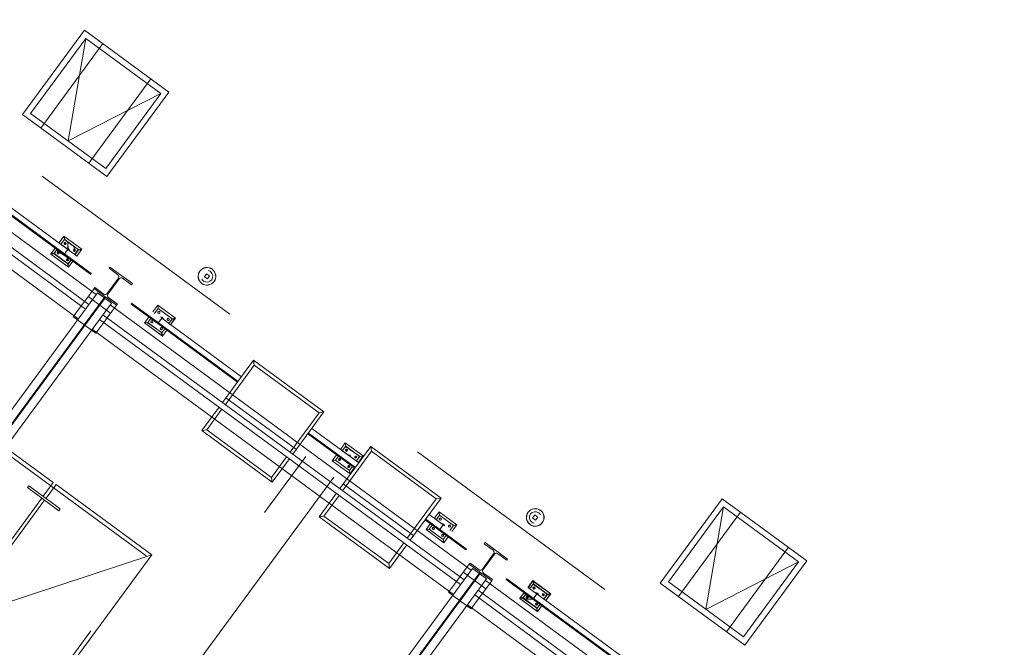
# Model space of a CAD drawing. Header units: metres. Extents: x 135583 to 135939, y 457896 to 458258.
# Tile 407 of 599: x 135814.83 to 135823.29, y 457970.53 to 457975.92. Entities that reach past the tile are written whole.
import ezdxf

# ---------------------------------------------------------------- set-up
doc = ezdxf.new("R2010")
doc.units = ezdxf.units.M
doc.linetypes.add('Hidden', pattern=[4, 2, -2])
doc.layers.add('NIEUWE INSTALLATIE', color=250, linetype='Continuous', lineweight=0)

msp = doc.modelspace()

# ---------------------------------------------------------------- linework, layer by layer
at = {"layer": 'NIEUWE INSTALLATIE', "linetype": 'Hidden'}
for p, q in [((135829.5344, 457963.9187), (135806.0025, 457981.2072)), ((135829.5344, 457963.9187), (135806.0025, 457981.2072)), ((135815.4026, 457975.7609), (135814.9289, 457975.1162)), ((135816.0473, 457975.2872), (135815.4026, 457975.7609)), ((135815.0156, 457974.9905), (135815.5484, 457975.7157)), ((135815.0156, 457974.9905), (135815.5484, 457975.7157)), ((135815.9606, 457975.4129), (135815.4278, 457974.6877)), ((135815.9606, 457975.4129), (135815.4278, 457974.6877)), ((135815.5736, 457974.6425), (135816.0473, 457975.2872)), ((135814.9289, 457975.1162), (135815.5736, 457974.6425)), ((135815.5596, 457973.531), (135811.1118, 457967.4769)), ((135815.5653, 457973.5268), (135811.1175, 457967.4727)), ((135815.3933, 457973.5013), (135815.3638, 457973.4611)), ((135815.3933, 457973.5013), (135815.3638, 457973.4611)), ((135815.5594, 457973.531), (135815.3893, 457973.2995)), ((135815.5594, 457973.531), (135815.3893, 457973.2995)), ((135815.5654, 457973.5266), (135815.3954, 457973.2951)), ((135815.5654, 457973.5266), (135815.3954, 457973.2951)), ((135815.6163, 457973.3996), (135815.423, 457973.5416)), ((135815.6163, 457973.3996), (135815.423, 457973.5416)), ((135815.5669, 457973.5413), (135815.5594, 457973.5311)), ((135815.5669, 457973.5413), (135815.5594, 457973.5311)), ((135815.573, 457973.5369), (135815.5655, 457973.5266)), ((135815.573, 457973.5369), (135815.5655, 457973.5266)), ((135815.4527, 457973.2529), (135815.3319, 457973.3417)), ((135815.4527, 457973.2529), (135815.3319, 457973.3417)), ((135815.5572, 457973.319), (135815.5867, 457973.3592)), ((135815.5572, 457973.319), (135815.5867, 457973.3592)), ((135817.2117, 457972.2275), (135816.6073, 457972.6715)), ((135817.2117, 457972.2275), (135816.6073, 457972.6715)), ((135815.9207, 457971.3147), (135814.692, 457972.2174)), ((135814.5688, 457968.4612), (135817.2923, 457972.1682)), ((135814.5688, 457968.4612), (135817.2923, 457972.1682)), ((135817.5341, 457971.9906), (135814.8106, 457968.2835)), ((135817.5341, 457971.9906), (135814.8106, 457968.2835)), ((135818.219, 457971.4874), (135817.6147, 457971.9314)), ((135818.219, 457971.4874), (135817.6147, 457971.9314)), ((135820.8826, 457971.7348), (135820.409, 457971.0901)), ((135821.5273, 457971.2611), (135820.8826, 457971.7348)), ((135820.4956, 457970.9644), (135821.0284, 457971.6896)), ((135820.4956, 457970.9644), (135821.0284, 457971.6896)), ((135821.4406, 457971.3868), (135820.9078, 457970.6616)), ((135821.4406, 457971.3868), (135820.9078, 457970.6616)), ((135814.2629, 457969.0582), (135815.9207, 457971.3147)), ((135821.0537, 457970.6164), (135821.5273, 457971.2611)), ((135818.7831, 457971.1627), (135814.3353, 457965.1086)), ((135818.7889, 457971.1585), (135814.3411, 457965.1044)), ((135818.6168, 457971.133), (135818.5873, 457971.0928)), ((135818.6168, 457971.133), (135818.5873, 457971.0928)), ((135818.7829, 457971.1628), (135818.6129, 457970.9313)), ((135818.7829, 457971.1628), (135818.6129, 457970.9313)), ((135818.789, 457971.1583), (135818.6189, 457970.9268)), ((135818.789, 457971.1583), (135818.6189, 457970.9268)), ((135818.8399, 457971.0313), (135818.6465, 457971.1733)), ((135818.8399, 457971.0313), (135818.6465, 457971.1733)), ((135818.7905, 457971.173), (135818.783, 457971.1628)), ((135818.7905, 457971.173), (135818.783, 457971.1628)), ((135818.7965, 457971.1686), (135818.789, 457971.1584)), ((135818.7965, 457971.1686), (135818.789, 457971.1584)), ((135820.409, 457971.0901), (135821.0537, 457970.6164)), ((135818.6763, 457970.8847), (135818.5555, 457970.9734)), ((135818.6763, 457970.8847), (135818.5555, 457970.9734)), ((135818.7807, 457970.9507), (135818.8103, 457970.9909)), ((135818.7807, 457970.9507), (135818.8103, 457970.9909))]:
    msp.add_line(p, q, dxfattribs=at)
at = {"layer": 'NIEUWE INSTALLATIE'}
for p, q in [((135815.4918, 457973.5593), (135812.3891, 457975.8388)), ((135815.3919, 457975.8308), (135814.859, 457975.1055)), ((135815.2513, 457974.8793), (135815.4026, 457975.7609)), ((135816.1172, 457975.2979), (135815.3919, 457975.8308)), ((135812.2973, 457975.7139), (135815.4, 457973.4344)), ((135812.3269, 457975.7542), (135815.4296, 457973.4747)), ((135812.7979, 457975.6774), (135815.2156, 457973.9012)), ((135815.2203, 457973.9077), (135812.8026, 457975.6839)), ((135812.8032, 457975.6845), (135815.2208, 457973.9083)), ((135815.2494, 457973.9473), (135812.8317, 457975.7235)), ((135815.3378, 457973.3498), (135812.2352, 457975.6293)), ((135816.0473, 457975.2872), (135815.2513, 457974.8793)), ((135815.5843, 457974.5726), (135816.1172, 457975.2979)), ((135814.8589, 457975.1054), (135814.859, 457975.1055)), ((135815.5842, 457974.5725), (135814.8589, 457975.1054)), ((135814.859, 457975.1055), (135815.5843, 457974.5726)), ((135815.5842, 457974.5725), (135815.5843, 457974.5726)), ((135815.1724, 457974.0028), (135815.2148, 457974.0606)), ((135815.2148, 457974.0606), (135815.1728, 457974.0035)), ((135815.1728, 457974.0035), (135815.189, 457973.9917)), ((135815.2191, 457974.0327), (135815.1885, 457973.991)), ((135815.189, 457973.9917), (135815.2191, 457974.0327)), ((135815.2191, 457974.0327), (135815.189, 457973.9917)), ((135815.189, 457973.9917), (135815.2494, 457973.9503)), ((135815.2191, 457974.0327), (135815.2148, 457974.0606)), ((135815.3679, 457973.9481), (135815.2148, 457974.0606)), ((135815.2148, 457974.0606), (135815.225, 457974.0283)), ((135815.2191, 457974.0327), (135815.2148, 457974.0606)), ((135815.2148, 457974.0606), (135815.3679, 457973.9481)), ((135815.2494, 457974.0104), (135815.2191, 457974.0327)), ((135815.34, 457973.9439), (135815.2191, 457974.0327)), ((135815.2212, 457973.9893), (135815.228, 457974.0047)), ((135815.2212, 457973.9893), (135815.228, 457974.0047)), ((135815.2213, 457973.9906), (135815.2212, 457973.9893)), ((135815.2213, 457973.9895), (135815.2212, 457973.9893)), ((135815.2227, 457974.0035), (135815.2213, 457973.9906)), ((135815.228, 457973.9986), (135815.2213, 457973.9895)), ((135815.228, 457974.0047), (135815.2227, 457974.0035)), ((135815.225, 457974.0283), (135815.339, 457973.9446)), ((135815.228, 457974.0047), (135815.228, 457973.9986)), ((135815.2494, 457973.9503), (135815.2494, 457974.0104)), ((135815.3362, 457973.9466), (135815.2494, 457974.0104)), ((135815.2494, 457974.0104), (135815.2525, 457973.9446)), ((135815.1023, 457973.9075), (135815.139, 457973.9575)), ((135815.1023, 457973.9075), (135815.1349, 457973.9181)), ((135815.1023, 457973.9075), (135815.1303, 457973.9118)), ((135815.1248, 457973.9109), (135815.1023, 457973.9075)), ((135815.1029, 457973.9083), (135815.1023, 457973.9075)), ((135815.1023, 457973.9075), (135815.2281, 457973.8151)), ((135815.2554, 457973.795), (135815.1023, 457973.9075)), ((135815.139, 457973.9575), (135815.1029, 457973.9083)), ((135815.2462, 457973.8266), (135815.1248, 457973.9109)), ((135815.1551, 457973.9456), (135815.1303, 457973.9118)), ((135815.1303, 457973.9118), (135815.2512, 457973.823)), ((135815.1349, 457973.9181), (135815.1538, 457973.9466)), ((135815.1522, 457973.9416), (135815.135, 457973.9083)), ((135815.135, 457973.9083), (135815.2481, 457973.8252)), ((135815.1538, 457973.9466), (135815.139, 457973.9575)), ((135815.1604, 457973.9527), (135815.149, 457973.9601)), ((135815.149, 457973.9601), (135815.1599, 457973.9521)), ((135815.2738, 457973.8585), (135815.1522, 457973.9416)), ((135815.1688, 457973.9089), (135815.1568, 457973.9204)), ((135815.1568, 457973.9204), (135815.1724, 457973.9181)), ((135815.1735, 457973.9207), (135815.1593, 457973.9181)), ((135815.1593, 457973.9181), (135815.1687, 457973.909)), ((135815.1599, 457973.9521), (135815.1604, 457973.9527)), ((135815.1687, 457973.909), (135815.1688, 457973.9089)), ((135815.1688, 457973.9089), (135815.1735, 457973.9207)), ((135815.1689, 457973.909), (135815.1688, 457973.9089)), ((135815.1724, 457973.9181), (135815.1689, 457973.909)), ((135815.2203, 457973.9077), (135815.2156, 457973.9012)), ((135815.2203, 457973.9077), (135815.2156, 457973.9012)), ((135815.2203, 457973.9077), (135815.2156, 457973.9012)), ((135815.2156, 457973.9012), (135815.421, 457973.7503)), ((135815.4453, 457973.7325), (135815.2156, 457973.9012)), ((135815.45, 457973.7389), (135815.2203, 457973.9077)), ((135815.2203, 457973.9077), (135815.45, 457973.7389)), ((135815.2351, 457973.9278), (135815.2494, 457973.9473)), ((135815.2494, 457973.9473), (135815.2423, 457973.9376)), ((135815.2525, 457973.9446), (135815.3077, 457973.9037)), ((135815.3014, 457973.9722), (135815.307, 457973.9414)), ((135815.3014, 457973.9466), (135815.3014, 457973.9722)), ((135815.3017, 457973.9335), (135815.3014, 457973.9466)), ((135815.3109, 457973.9377), (135815.3015, 457973.9414)), ((135815.3015, 457973.9414), (135815.3017, 457973.9328)), ((135815.3017, 457973.9301), (135815.3109, 457973.9377)), ((135815.3079, 457973.9328), (135815.3017, 457973.9335)), ((135815.3017, 457973.9328), (135815.3017, 457973.9301)), ((135815.307, 457973.9414), (135815.3079, 457973.9328)), ((135815.3077, 457973.9037), (135815.3095, 457973.9024)), ((135815.3079, 457973.9003), (135815.34, 457973.9439)), ((135815.3095, 457973.9024), (135815.3362, 457973.9466)), ((135815.3353, 457973.9375), (135815.3102, 457973.9019)), ((135815.3102, 457973.9019), (135815.3256, 457973.8905)), ((135815.3679, 457973.9481), (135815.3255, 457973.8904)), ((135815.3256, 457973.8905), (135815.3679, 457973.9481)), ((135815.3679, 457973.9481), (135815.3353, 457973.9375)), ((135815.339, 457973.9446), (135815.34, 457973.9439)), ((135815.34, 457973.9439), (135815.3679, 457973.9481)), ((135815.3679, 457973.9481), (135815.34, 457973.9439)), ((135815.2281, 457973.8151), (135815.2554, 457973.795)), ((135815.2475, 457973.8573), (135815.2423, 457973.8532)), ((135815.2423, 457973.8532), (135815.2425, 457973.8528)), ((135815.2425, 457973.8528), (135815.2448, 457973.849)), ((135815.2448, 457973.849), (135815.2462, 457973.8578)), ((135815.2448, 457973.849), (135815.2475, 457973.8573)), ((135815.2452, 457973.8492), (135815.2448, 457973.849)), ((135815.2507, 457973.8525), (135815.2452, 457973.8492)), ((135815.2462, 457973.8578), (135815.2507, 457973.8525)), ((135815.2554, 457973.795), (135815.2462, 457973.8266)), ((135815.2481, 457973.8252), (135815.2512, 457973.823)), ((135815.2512, 457973.823), (135815.2738, 457973.8585)), ((135815.2512, 457973.823), (135815.276, 457973.8568)), ((135815.2554, 457973.795), (135815.2512, 457973.823)), ((135815.273, 457973.8528), (135815.2516, 457973.8202)), ((135815.2516, 457973.8202), (135815.2554, 457973.795)), ((135815.2554, 457973.795), (135815.2921, 457973.845)), ((135815.2921, 457973.845), (135815.2554, 457973.795)), ((135815.2816, 457973.8644), (135815.2669, 457973.8734)), ((135815.2669, 457973.8734), (135815.2808, 457973.8633)), ((135815.2921, 457973.845), (135815.273, 457973.8528)), ((135815.2808, 457973.8633), (135815.2816, 457973.8644)), ((135815.2969, 457973.8514), (135815.2931, 457973.856)), ((135815.2931, 457973.856), (135815.2956, 457973.8523)), ((135815.2956, 457973.8523), (135815.2969, 457973.8514)), ((135815.421, 457973.7503), (135815.4453, 457973.7325)), ((135815.4453, 457973.7325), (135815.45, 457973.7389)), ((135815.4453, 457973.7325), (135815.45, 457973.7389)), ((135815.6094, 457973.7955), (135815.6023, 457973.7858)), ((135815.6023, 457973.7858), (135815.6791, 457973.7294)), ((135815.8028, 457973.6534), (135815.6094, 457973.7955)), ((135816.4406, 457973.7383), (135816.4216, 457973.7125)), ((135816.4663, 457973.7194), (135816.4406, 457973.7383)), ((135815.6836, 457973.7001), (135815.5865, 457973.5679)), ((135815.5925, 457973.5635), (135815.6896, 457973.6956)), ((135815.719, 457973.7001), (135815.7957, 457973.6437)), ((135815.7957, 457973.6437), (135815.8028, 457973.6534)), ((135816.4216, 457973.7125), (135816.4474, 457973.6936)), ((135816.4474, 457973.6936), (135816.4663, 457973.7194)), ((135815.502, 457973.5733), (135811.0542, 457967.5192)), ((135815.4733, 457973.6101), (135815.3933, 457973.5013)), ((135815.4733, 457973.6101), (135815.3933, 457973.5013)), ((135815.4804, 457973.6198), (135815.4733, 457973.6101)), ((135815.4733, 457973.6101), (135815.6667, 457973.468)), ((135815.5571, 457973.5634), (135815.4804, 457973.6198)), ((135815.502, 457973.5733), (135815.6229, 457973.4844)), ((135811.1751, 457967.4304), (135815.6229, 457973.4844)), ((135815.6738, 457973.4777), (135815.597, 457973.5341)), ((135815.6667, 457973.468), (135815.6738, 457973.4777)), ((135815.7965, 457973.4843), (135815.7918, 457973.4779)), ((135816.0215, 457973.3092), (135815.7918, 457973.4779)), ((135815.7965, 457973.4843), (135816.0262, 457973.3156)), ((135815.3637, 457973.461), (135815.2956, 457973.3684)), ((135815.3637, 457973.461), (135815.2956, 457973.3684)), ((135815.5867, 457973.3592), (135815.6667, 457973.468)), ((135815.5867, 457973.3592), (135815.6667, 457973.468)), ((135818.7153, 457971.191), (135815.6126, 457973.4705)), ((135815.9781, 457973.4106), (135816.0207, 457973.4686)), ((135816.025, 457973.4406), (135815.9929, 457973.397)), ((135816.025, 457973.4406), (135816.0207, 457973.4686)), ((135816.0207, 457973.4686), (135816.1738, 457973.3561)), ((135816.1459, 457973.3518), (135816.025, 457973.4406)), ((135815.3319, 457973.3417), (135815.2956, 457973.3684)), ((135815.3319, 457973.3417), (135815.2956, 457973.3684)), ((135815.4891, 457973.2263), (135815.5571, 457973.3189)), ((135815.4891, 457973.2263), (135815.5571, 457973.3189)), ((135815.5209, 457973.3456), (135818.6235, 457971.0661)), ((135815.5505, 457973.3859), (135818.6531, 457971.1064)), ((135815.9082, 457973.3154), (135815.9449, 457973.3654)), ((135815.9082, 457973.3154), (135815.9362, 457973.3197)), ((135815.9313, 457973.319), (135815.9082, 457973.3154)), ((135815.9313, 457973.319), (135815.9082, 457973.3154)), ((135815.9082, 457973.3154), (135816.0553, 457973.2074)), ((135815.9082, 457973.3154), (135816.0553, 457973.2074)), ((135816.0613, 457973.2029), (135815.9082, 457973.3154)), ((135816.0511, 457973.2353), (135815.9313, 457973.319)), ((135816.0511, 457973.2353), (135815.9313, 457973.319)), ((135815.961, 457973.3536), (135815.9362, 457973.3197)), ((135815.9362, 457973.3197), (135816.057, 457973.2309)), ((135816.0215, 457973.3091), (135816.0262, 457973.3156)), ((135816.0215, 457973.3092), (135816.0262, 457973.3156)), ((135816.0215, 457973.3091), (135816.7062, 457972.8061)), ((135816.7109, 457972.8125), (135816.0262, 457973.3156)), ((135816.0267, 457973.3163), (135816.0447, 457973.3408)), ((135816.0267, 457973.3163), (135816.7114, 457972.8132)), ((135816.041, 457973.3357), (135816.0373, 457973.3307)), ((135816.0553, 457973.3552), (135816.041, 457973.3357)), ((135816.0482, 457973.3455), (135816.0553, 457973.3552)), ((135816.74, 457972.8521), (135816.0553, 457973.3552)), ((135816.1152, 457973.3101), (135816.1459, 457973.3518)), ((135816.1412, 457973.3455), (135816.1157, 457973.3108)), ((135816.1412, 457973.3455), (135816.1157, 457973.3108)), ((135816.1157, 457973.3108), (135816.1319, 457973.2989)), ((135816.1157, 457973.3108), (135816.1319, 457973.2989)), ((135816.1738, 457973.3561), (135816.1313, 457973.2982)), ((135816.1319, 457973.2989), (135816.1682, 457973.3552)), ((135816.1319, 457973.2989), (135816.1682, 457973.3552)), ((135816.1682, 457973.3552), (135816.1412, 457973.3455)), ((135816.1682, 457973.3552), (135816.1412, 457973.3455)), ((135816.1738, 457973.3561), (135816.1459, 457973.3518)), ((135815.4891, 457973.2263), (135815.4528, 457973.2529)), ((135815.4891, 457973.2263), (135815.4528, 457973.2529)), ((135818.5614, 457970.9815), (135815.4587, 457973.261)), ((135816.0613, 457973.2029), (135816.0511, 457973.2353)), ((135816.0613, 457973.2029), (135816.0511, 457973.2353)), ((135816.057, 457973.2309), (135816.0819, 457973.2647)), ((135816.0813, 457973.2639), (135816.057, 457973.2309)), ((135816.0813, 457973.2639), (135816.057, 457973.2309)), ((135816.057, 457973.2309), (135816.0613, 457973.2029)), ((135816.057, 457973.2309), (135816.0613, 457973.2029)), ((135816.0613, 457973.2029), (135816.057, 457973.2309)), ((135816.0613, 457973.2029), (135816.098, 457973.2529)), ((135816.0613, 457973.2029), (135816.098, 457973.2529)), ((135816.098, 457973.2529), (135816.0613, 457973.2029)), ((135816.098, 457973.2529), (135816.0813, 457973.2639)), ((135816.098, 457973.2529), (135816.0813, 457973.2639)), ((135816.1028, 457973.2593), (135816.0999, 457973.2625)), ((135816.0999, 457973.2625), (135816.0999, 457973.2614)), ((135816.1028, 457973.2593), (135816.0999, 457973.2625)), ((135816.0999, 457973.2625), (135816.0999, 457973.2614)), ((135816.0999, 457973.2614), (135816.1028, 457973.2593)), ((135816.0999, 457973.2614), (135816.1028, 457973.2593)), ((135816.0553, 457973.2074), (135816.0613, 457973.2029)), ((135816.0553, 457973.2074), (135816.0613, 457973.2029)), ((135816.8441, 457972.9939), (135816.5777, 457972.6312)), ((135816.5777, 457972.6312), (135816.8441, 457972.9939)), ((135817.4485, 457972.5498), (135816.8441, 457972.9939)), ((135816.8441, 457972.9939), (135817.4485, 457972.5498)), ((135816.8441, 457972.9939), (135816.8505, 457972.9519)), ((135816.8505, 457972.9519), (135816.6019, 457972.6134)), ((135817.4066, 457972.5434), (135816.8505, 457972.9519)), ((135816.5481, 457972.5909), (135816.4001, 457972.3894)), ((135816.4001, 457972.3894), (135816.5481, 457972.5909)), ((135816.5723, 457972.5732), (135816.442, 457972.3959)), ((135817.1579, 457972.2049), (135817.4066, 457972.5434)), ((135817.1821, 457972.1872), (135817.4485, 457972.5498)), ((135817.4485, 457972.5498), (135817.1821, 457972.1872)), ((135817.4066, 457972.5434), (135817.4485, 457972.5498)), ((135816.4001, 457972.3894), (135816.442, 457972.3959)), ((135816.4001, 457972.3894), (135817.0045, 457971.9454)), ((135817.0045, 457971.9454), (135816.4001, 457972.3894)), ((135816.442, 457972.3959), (135816.9981, 457971.9873)), ((135817.7474, 457972.1121), (135817.3444, 457972.4081)), ((135817.3106, 457972.362), (135817.7135, 457972.066)), ((135817.7183, 457972.0724), (135817.3153, 457972.3685)), ((135817.3158, 457972.3692), (135817.7188, 457972.0731)), ((135815.1234, 457971.9438), (135814.7127, 457972.2456)), ((135817.8515, 457972.2538), (135817.5851, 457971.8911)), ((135817.5851, 457971.8911), (135817.8515, 457972.2538)), ((135817.59, 457972.2266), (135817.6325, 457972.2844)), ((135817.6325, 457972.2844), (135817.5905, 457972.2273)), ((135817.5905, 457972.2273), (135817.6066, 457972.2155)), ((135817.6367, 457972.2565), (135817.6061, 457972.2148)), ((135817.6066, 457972.2155), (135817.6367, 457972.2565)), ((135817.6348, 457972.2538), (135817.6066, 457972.2155)), ((135817.6066, 457972.2155), (135817.713, 457972.1373)), ((135817.8579, 457972.2118), (135817.6092, 457971.8734)), ((135817.6367, 457972.2565), (135817.6325, 457972.2844)), ((135817.6367, 457972.2565), (135817.6325, 457972.2844)), ((135817.6325, 457972.2844), (135817.7856, 457972.1719)), ((135817.753, 457972.1711), (135817.6348, 457972.2538)), ((135817.7576, 457972.1676), (135817.6367, 457972.2565)), ((135817.6407, 457972.2304), (135817.6388, 457972.2131)), ((135817.6388, 457972.2131), (135817.6407, 457972.2304)), ((135817.6388, 457972.2131), (135817.6491, 457972.2271)), ((135817.6491, 457972.2271), (135817.6388, 457972.2131)), ((135817.6491, 457972.2271), (135817.6407, 457972.2304)), ((135817.6407, 457972.2304), (135817.6491, 457972.2271)), ((135818.4559, 457971.8097), (135817.8515, 457972.2538)), ((135817.8515, 457972.2538), (135818.4559, 457971.8097)), ((135817.8515, 457972.2538), (135817.8579, 457972.2118)), ((135818.414, 457971.8033), (135817.8579, 457972.2118)), ((135816.9981, 457971.9873), (135817.1283, 457972.1646)), ((135817.0045, 457971.9454), (135817.1525, 457972.1469)), ((135817.1525, 457972.1469), (135817.0045, 457971.9454)), ((135817.52, 457972.1313), (135817.5567, 457972.1812)), ((135817.5479, 457972.1694), (135817.52, 457972.1313)), ((135817.52, 457972.1313), (135817.5479, 457972.1356)), ((135817.52, 457972.1313), (135817.5479, 457972.1356)), ((135817.6731, 457972.0188), (135817.52, 457972.1313)), ((135817.5567, 457972.1812), (135817.5479, 457972.1694)), ((135817.5479, 457972.1356), (135817.5728, 457972.1694)), ((135817.5728, 457972.1694), (135817.5479, 457972.1356)), ((135817.5728, 457972.1694), (135817.5479, 457972.1356)), ((135817.5479, 457972.1356), (135817.6672, 457972.0479)), ((135817.5479, 457972.1356), (135817.6688, 457972.0468)), ((135817.5728, 457972.1694), (135817.5567, 457972.1812)), ((135817.578, 457972.1765), (135817.5666, 457972.1839)), ((135817.5666, 457972.1839), (135817.5775, 457972.1759)), ((135817.6937, 457972.0806), (135817.5728, 457972.1694)), ((135817.5911, 457972.1445), (135817.5745, 457972.1442)), ((135817.5745, 457972.1442), (135817.5911, 457972.1445)), ((135817.5745, 457972.1442), (135817.5865, 457972.1327)), ((135817.5865, 457972.1327), (135817.5745, 457972.1442)), ((135817.5775, 457972.1759), (135817.578, 457972.1765)), ((135817.5865, 457972.1327), (135817.5911, 457972.1445)), ((135817.5911, 457972.1445), (135817.5865, 457972.1327)), ((135817.713, 457972.1373), (135817.7275, 457972.1266)), ((135817.7311, 457972.159), (135817.7192, 457972.1659)), ((135817.7192, 457972.1659), (135817.7194, 457972.1539)), ((135817.7194, 457972.1539), (135817.7239, 457972.1659)), ((135817.7194, 457972.1539), (135817.7311, 457972.159)), ((135817.7311, 457972.159), (135817.7194, 457972.1539)), ((135817.7239, 457972.1659), (135817.7311, 457972.159)), ((135817.727, 457972.126), (135817.7576, 457972.1676)), ((135817.7275, 457972.1266), (135817.753, 457972.1711)), ((135817.7856, 457972.1719), (135817.7431, 457972.1141)), ((135817.7856, 457972.1719), (135817.7576, 457972.1676)), ((135817.6672, 457972.0802), (135817.6551, 457972.085)), ((135817.6551, 457972.085), (135817.6602, 457972.0765)), ((135817.6625, 457972.0728), (135817.6602, 457972.083)), ((135817.6602, 457972.083), (135817.6672, 457972.0756)), ((135817.6602, 457972.0765), (135817.6625, 457972.0728)), ((135817.6625, 457972.0728), (135817.6672, 457972.0802)), ((135817.6672, 457972.0756), (135817.6625, 457972.0728)), ((135817.6989, 457972.0877), (135817.6672, 457972.1099)), ((135817.6672, 457972.1099), (135817.6984, 457972.087)), ((135817.6672, 457972.0479), (135817.6688, 457972.0468)), ((135817.6688, 457972.0468), (135817.6937, 457972.0806)), ((135817.6688, 457972.0468), (135817.6937, 457972.0806)), ((135817.6731, 457972.0188), (135817.6688, 457972.0468)), ((135817.7098, 457972.0688), (135817.6731, 457972.0188)), ((135817.6984, 457972.087), (135817.6989, 457972.0877)), ((135817.0045, 457971.9454), (135816.9981, 457971.9873)), ((135814.902, 457971.9), (135814.9138, 457971.9161)), ((135814.902, 457971.9), (135815.172, 457971.7017)), ((135814.9138, 457971.9161), (135815.1838, 457971.7178)), ((135815.0367, 457971.8258), (135815.1234, 457971.9438)), ((135815.1476, 457971.926), (135815.0609, 457971.8081)), ((135815.9696, 457971.3221), (135815.1476, 457971.926)), ((135813.4242, 457969.6309), (135815.0249, 457971.8097)), ((135815.0491, 457971.7919), (135813.4484, 457969.6132)), ((135817.5555, 457971.8508), (135817.4074, 457971.6494)), ((135817.4074, 457971.6494), (135817.5555, 457971.8508)), ((135817.5796, 457971.8331), (135817.4494, 457971.6558)), ((135818.1653, 457971.4648), (135818.414, 457971.8033)), ((135818.1895, 457971.4471), (135818.4559, 457971.8097)), ((135818.4559, 457971.8097), (135818.1895, 457971.4471)), ((135818.414, 457971.8033), (135818.4559, 457971.8097)), ((135820.8719, 457971.8047), (135820.3391, 457971.0794)), ((135821.5972, 457971.2718), (135820.8719, 457971.8047)), ((135815.1838, 457971.7178), (135815.172, 457971.7017)), ((135820.7313, 457970.8533), (135820.8826, 457971.7348)), ((135817.4074, 457971.6494), (135817.4494, 457971.6558)), ((135817.4074, 457971.6494), (135818.0119, 457971.2053)), ((135818.0119, 457971.2053), (135817.4074, 457971.6494)), ((135817.4494, 457971.6558), (135818.0054, 457971.2472)), ((135818.318, 457971.6219), (135818.4391, 457971.5329)), ((135818.4439, 457971.5394), (135818.3227, 457971.6284)), ((135818.3232, 457971.6291), (135818.4444, 457971.5401)), ((135818.473, 457971.579), (135818.3518, 457971.668)), ((135818.3959, 457971.6346), (135818.4384, 457971.6923)), ((135818.4426, 457971.6644), (135818.412, 457971.6227)), ((135818.4426, 457971.6644), (135818.4384, 457971.6923)), ((135818.4384, 457971.6923), (135818.5915, 457971.5799)), ((135818.5635, 457971.5756), (135818.4426, 457971.6644)), ((135819.2612, 457971.6661), (135819.2422, 457971.6403)), ((135819.2422, 457971.6403), (135819.268, 457971.6213)), ((135819.287, 457971.6471), (135819.2612, 457971.6661)), ((135819.268, 457971.6213), (135819.287, 457971.6471)), ((135818.3259, 457971.5392), (135818.3626, 457971.5892)), ((135818.3259, 457971.5392), (135818.3538, 457971.5435)), ((135818.479, 457971.4267), (135818.3259, 457971.5392)), ((135818.3787, 457971.5773), (135818.3538, 457971.5435)), ((135818.3538, 457971.5435), (135818.4747, 457971.4547)), ((135818.4439, 457971.5394), (135818.4391, 457971.5329)), ((135818.4439, 457971.5394), (135818.4391, 457971.5329)), ((135818.6688, 457971.3642), (135818.4391, 457971.5329)), ((135818.4439, 457971.5394), (135818.6735, 457971.3707)), ((135818.4587, 457971.5595), (135818.473, 457971.579)), ((135818.473, 457971.579), (135818.4658, 457971.5693)), ((135818.5315, 457971.532), (135818.5635, 457971.5756)), ((135818.5915, 457971.5799), (135818.549, 457971.5221)), ((135818.5915, 457971.5799), (135818.5635, 457971.5756)), ((135818.4747, 457971.4547), (135818.4996, 457971.4885)), ((135818.479, 457971.4267), (135818.4747, 457971.4547)), ((135818.5157, 457971.4767), (135818.479, 457971.4267)), ((135818.0054, 457971.2472), (135818.1357, 457971.4245)), ((135818.0119, 457971.2053), (135818.1599, 457971.4068)), ((135818.1599, 457971.4068), (135818.0119, 457971.2053)), ((135818.6688, 457971.3642), (135818.6735, 457971.3707)), ((135818.833, 457971.4272), (135818.8259, 457971.4175)), ((135818.8259, 457971.4175), (135818.9026, 457971.3611)), ((135819.0264, 457971.2851), (135818.833, 457971.4272)), ((135814.2704, 457969.0092), (135815.9696, 457971.3221)), ((135815.9696, 457971.3221), (135814.298, 457970.7696)), ((135818.9071, 457971.3318), (135818.81, 457971.1996)), ((135818.8161, 457971.1952), (135818.9132, 457971.3274)), ((135818.9425, 457971.3318), (135819.0193, 457971.2754)), ((135819.0193, 457971.2754), (135819.0264, 457971.2851)), ((135818.7256, 457971.205), (135814.2777, 457965.1509)), ((135818.0119, 457971.2053), (135818.0054, 457971.2472)), ((135818.6968, 457971.2419), (135818.6169, 457971.1331)), ((135818.6968, 457971.2419), (135818.6169, 457971.1331)), ((135818.7039, 457971.2515), (135818.6968, 457971.2419)), ((135818.6968, 457971.2419), (135818.8902, 457971.0998)), ((135818.7807, 457971.1951), (135818.7039, 457971.2515)), ((135818.7256, 457971.205), (135818.8464, 457971.1162)), ((135821.5273, 457971.2611), (135820.7313, 457970.8533)), ((135821.0644, 457970.5465), (135821.5972, 457971.2718)), ((135814.3986, 457965.0621), (135818.8464, 457971.1162)), ((135818.8973, 457971.1094), (135818.8206, 457971.1658)), ((135818.8902, 457971.0998), (135818.8973, 457971.1094)), ((135819.0201, 457971.1161), (135819.0153, 457971.1096)), ((135819.0201, 457971.1161), (135819.0153, 457971.1096)), ((135819.0153, 457971.1096), (135819.245, 457970.9409)), ((135819.245, 457970.9409), (135819.0153, 457971.1096)), ((135819.2452, 457970.9507), (135819.0201, 457971.1161)), ((135819.0201, 457971.1161), (135819.2498, 457970.9473)), ((135818.5873, 457971.0928), (135818.5192, 457971.0001)), ((135818.5873, 457971.0928), (135818.5192, 457971.0001)), ((135818.8103, 457970.991), (135818.8902, 457971.0998)), ((135818.8103, 457970.991), (135818.8902, 457971.0998)), ((135821.9389, 457968.8228), (135818.8362, 457971.1022)), ((135819.2017, 457971.0423), (135819.2442, 457971.1003)), ((135819.2442, 457971.1003), (135819.2063, 457971.0394)), ((135819.2063, 457971.0394), (135819.2174, 457971.0313)), ((135819.2485, 457971.0723), (135819.2165, 457971.0287)), ((135819.2174, 457971.0313), (135819.2181, 457971.0309)), ((135819.2181, 457971.0309), (135819.2481, 457971.0751)), ((135819.2468, 457971.07), (135819.2181, 457971.0309)), ((135819.2181, 457971.0309), (135819.3328, 457970.9473)), ((135819.2481, 457971.0751), (135819.2442, 457971.1003)), ((135819.2485, 457971.0723), (135819.2442, 457971.1003)), ((135819.2442, 457971.1003), (135819.3974, 457970.9878)), ((135819.3974, 457970.9878), (135819.245, 457971.0953)), ((135819.245, 457971.0953), (135819.2535, 457971.0686)), ((135819.3648, 457970.9869), (135819.2468, 457971.07)), ((135819.3694, 457970.9835), (135819.2485, 457971.0723)), ((135819.2506, 457971.029), (135819.2574, 457971.0444)), ((135819.2506, 457971.029), (135819.2574, 457971.0444)), ((135819.2507, 457971.0303), (135819.2506, 457971.029)), ((135819.2507, 457971.0292), (135819.2506, 457971.029)), ((135819.2521, 457971.0425), (135819.2507, 457971.0303)), ((135819.2574, 457971.0383), (135819.2507, 457971.0292)), ((135819.2574, 457971.0444), (135819.2521, 457971.0425)), ((135819.2535, 457971.0686), (135819.3683, 457970.9843)), ((135819.2574, 457971.0444), (135819.2574, 457971.0383)), ((135820.339, 457971.0793), (135820.3391, 457971.0794)), ((135821.0643, 457970.5464), (135820.339, 457971.0793)), ((135820.3391, 457971.0794), (135821.0644, 457970.5465)), ((135818.5554, 457970.9735), (135818.5192, 457971.0001)), ((135818.5554, 457970.9735), (135818.5192, 457971.0001)), ((135818.7126, 457970.858), (135818.7807, 457970.9507)), ((135818.7126, 457970.858), (135818.7807, 457970.9507)), ((135818.7444, 457970.9773), (135821.3149, 457969.0888)), ((135818.774, 457971.0176), (135821.3445, 457969.1291)), ((135819.1318, 457970.9472), (135819.1685, 457970.9971)), ((135819.1318, 457970.9472), (135819.1643, 457970.9577)), ((135819.1318, 457970.9472), (135819.1597, 457970.9514)), ((135819.1544, 457970.9506), (135819.1318, 457970.9472)), ((135819.1329, 457970.9487), (135819.1318, 457970.9472)), ((135819.1318, 457970.9472), (135819.2788, 457970.8391)), ((135819.2849, 457970.8347), (135819.1318, 457970.9472)), ((135819.1661, 457970.9939), (135819.1329, 457970.9487)), ((135819.2747, 457970.867), (135819.1544, 457970.9506)), ((135819.1846, 457970.9853), (135819.1597, 457970.9514)), ((135819.1597, 457970.9514), (135819.2806, 457970.8626)), ((135819.1816, 457970.9812), (135819.1635, 457970.9487)), ((135819.1635, 457970.9487), (135819.1741, 457970.9409)), ((135819.1643, 457970.9577), (135819.1837, 457970.9859)), ((135819.1837, 457970.9859), (135819.1661, 457970.9939)), ((135819.1741, 457970.9409), (135819.2029, 457970.9409)), ((135819.245, 457970.9409), (135819.1741, 457970.9409)), ((135819.1741, 457970.9409), (135819.279, 457970.8638)), ((135819.245, 457970.9409), (135819.1816, 457970.9812)), ((135819.1983, 457970.9485), (135819.1863, 457970.96)), ((135819.1863, 457970.96), (135819.2018, 457970.9576)), ((135819.1895, 457970.9934), (135819.187, 457970.9934)), ((135819.187, 457970.9934), (135819.1893, 457970.9917)), ((135819.2029, 457970.9604), (135819.1888, 457970.9576)), ((135819.1888, 457970.9576), (135819.1981, 457970.9487)), ((135819.1893, 457970.9917), (135819.1895, 457970.9934)), ((135819.1981, 457970.9487), (135819.1983, 457970.9485)), ((135819.1983, 457970.9485), (135819.2029, 457970.9604)), ((135819.2018, 457970.9576), (135819.1983, 457970.9487)), ((135819.1983, 457970.9487), (135819.1983, 457970.9485)), ((135819.2029, 457970.9409), (135819.245, 457970.9409)), ((135819.245, 457970.9409), (135819.2452, 457970.9507)), ((135819.245, 457970.9409), (135819.2497, 457970.9473)), ((135819.245, 457970.9409), (135819.2498, 457970.9473)), ((135819.245, 457970.9409), (135821.6627, 457969.1647)), ((135819.245, 457970.9409), (135819.245, 457970.9409)), ((135819.3054, 457970.8965), (135819.245, 457970.9409)), ((135821.6674, 457969.1711), (135819.2497, 457970.9473)), ((135819.2502, 457970.948), (135819.2682, 457970.9725)), ((135819.2502, 457970.948), (135821.6679, 457969.1718)), ((135819.2646, 457970.9675), (135819.2609, 457970.9624)), ((135819.2789, 457970.9869), (135819.2646, 457970.9675)), ((135819.2717, 457970.9772), (135819.2788, 457970.9869)), ((135821.6965, 457969.2107), (135819.2788, 457970.9869)), ((135819.3404, 457970.9772), (135819.3309, 457970.9812)), ((135819.3309, 457970.9812), (135819.3311, 457970.9725)), ((135819.3311, 457970.9725), (135819.3312, 457970.9698)), ((135819.3312, 457970.9698), (135819.3362, 457970.9812)), ((135819.3312, 457970.9698), (135819.3404, 457970.9772)), ((135819.3374, 457970.9725), (135819.3312, 457970.9698)), ((135819.3328, 457970.9473), (135819.3393, 457970.9425)), ((135819.3362, 457970.9812), (135819.3374, 457970.9725)), ((135819.3388, 457970.9418), (135819.3694, 457970.9835)), ((135819.3393, 457970.9425), (135819.3648, 457970.9869)), ((135819.3648, 457970.9772), (135819.3393, 457970.9425)), ((135819.3393, 457970.9425), (135819.3554, 457970.9307)), ((135819.3974, 457970.9878), (135819.3549, 457970.9299)), ((135819.3554, 457970.9307), (135819.3917, 457970.9869)), ((135819.3917, 457970.9869), (135819.3648, 457970.9772)), ((135819.3683, 457970.9843), (135819.3694, 457970.9835)), ((135819.3694, 457970.9835), (135819.3974, 457970.9878)), ((135819.3974, 457970.9878), (135819.3694, 457970.9835)), ((135818.7126, 457970.858), (135818.6763, 457970.8846)), ((135818.7126, 457970.858), (135818.6763, 457970.8846)), ((135821.7849, 457968.6132), (135818.6823, 457970.8927)), ((135819.2769, 457970.8969), (135819.2717, 457970.8929)), ((135819.2717, 457970.8929), (135819.272, 457970.8923)), ((135819.272, 457970.8923), (135819.2743, 457970.8886)), ((135819.2743, 457970.8886), (135819.2747, 457970.8978)), ((135819.2743, 457970.8886), (135819.2769, 457970.8969)), ((135819.2747, 457970.8889), (135819.2743, 457970.8886)), ((135819.2747, 457970.8978), (135819.2784, 457970.8911)), ((135819.2784, 457970.8911), (135819.2747, 457970.8889)), ((135819.2849, 457970.8347), (135819.2747, 457970.867)), ((135819.3107, 457970.9036), (135819.279, 457970.9258)), ((135819.279, 457970.9258), (135819.3102, 457970.9029)), ((135819.279, 457970.8638), (135819.2806, 457970.8626)), ((135819.2806, 457970.8626), (135819.3054, 457970.8965)), ((135819.2806, 457970.8626), (135819.3054, 457970.8965)), ((135819.3049, 457970.8956), (135819.2806, 457970.8626)), ((135819.2806, 457970.8626), (135819.2849, 457970.8347)), ((135819.2849, 457970.8347), (135819.2806, 457970.8626)), ((135819.2849, 457970.8347), (135819.3216, 457970.8846)), ((135819.3216, 457970.8846), (135819.2849, 457970.8347)), ((135819.3216, 457970.8846), (135819.3049, 457970.8956)), ((135819.3102, 457970.9029), (135819.3107, 457970.9036)), ((135819.3263, 457970.8911), (135819.3235, 457970.8942)), ((135819.3235, 457970.8942), (135819.3235, 457970.8931)), ((135819.3235, 457970.8931), (135819.3263, 457970.8911)), ((135819.2788, 457970.8391), (135819.2849, 457970.8347)), ((135821.0643, 457970.5464), (135821.0644, 457970.5465))]:
    msp.add_line(p, q, dxfattribs=at)
for centre, radius, start, end in [((135816.444, 457973.7159), 0.076, 53.696, 233.696), ((135816.444, 457973.7159), 0.075, 53.696, 233.696), ((135816.444, 457973.7159), 0.076, 233.696, 53.696), ((135816.444, 457973.7159), 0.075, 233.696, 53.696), ((135816.444, 457973.7159), 0.05, 233.696, 53.696), ((135816.444, 457973.7159), 0.05, 53.696, 79.41029), ((135816.444, 457973.7159), 0.05, 207.98171, 233.696), ((135819.2646, 457971.6437), 0.076, 53.696, 233.696), ((135819.2646, 457971.6437), 0.075, 53.696, 233.696), ((135819.2646, 457971.6437), 0.076, 233.696, 53.696), ((135819.2646, 457971.6437), 0.075, 233.696, 53.696), ((135819.2646, 457971.6437), 0.05, 53.696, 233.696), ((135819.2646, 457971.6437), 0.05, 27.98171, 53.696), ((135819.2646, 457971.6437), 0.05, 233.696, 259.41029)]:
    msp.add_arc(centre, radius, start, end, dxfattribs=at)
for centre, major_axis, ratio, start_param, end_param in [((135815.2244, 457973.9977), (-0.00725, 0.00533), 1, 4.712389, 7.853982), ((135815.2244, 457973.9977), (-0.00725, 0.00533), 1, 1.570796, 4.712389), ((135815.1652, 457973.9171), (-0.00466, 0.0077), 1, 5.105088, 8.246681), ((135815.1652, 457973.9171), (-0.00725, 0.00533), 1, 1.570796, 4.712389), ((135815.2351, 457973.9278), (0.0143, 0.0195), 0.000001, 3.141593, 6.283185), ((135815.2351, 457973.9278), (0.0143, 0.0195), 0.000001, 0, 3.141593), ((135815.2351, 457973.9278), (-0.0143, -0.0195), 0.000001, 4.960315, 6.021386), ((135815.2351, 457973.9278), (0.0143, 0.0195), 0.000001, 1.925343, 2.186276), ((135815.2351, 457973.9278), (-0.0195, 0.0243), 1, 4.45059, 5.497787), ((135815.2351, 457973.9278), (0.0143, 0.0195), 0.000001, 4.968408, 6.283185), ((135815.2351, 457973.9278), (0.007, 0.0252), 1, 5.658662, 6.182261), ((135815.305, 457973.9385), (-0.00136, 0.0089), 1, 5.497787, 8.63938), ((135815.305, 457973.9385), (-0.00828, 0.00352), 1, 1.338973, 4.480565), ((135815.2458, 457973.8579), (-0.00136, 0.0089), 1, 5.497787, 8.63938), ((135815.2458, 457973.8579), (0.00533, 0.00725), 1, 3.141593, 6.283185), ((135815.6667, 457973.7125), (0.0079, -0.0195), 1, 0.553574, 2.124371), ((135815.7066, 457973.6832), (-0.0169, 0.0124), 1, 4.712389, 6.283185), ((135815.5696, 457973.5803), (0.0136, -0.016), 1, 4.944213, 6.515009), ((135815.6095, 457973.551), (0.0079, -0.0195), 1, 3.695167, 5.265963), ((135816.0303, 457973.4056), (-0.00725, 0.00533), 1, 4.712389, 7.853982), ((135816.0303, 457973.4056), (-0.00725, 0.00533), 1, 1.570796, 4.712389), ((135815.9711, 457973.3251), (-0.00466, 0.0077), 1, 5.105088, 8.246681), ((135815.9711, 457973.3251), (-0.00725, 0.00533), 1, 1.570796, 4.712389), ((135816.041, 457973.3357), (-0.0143, -0.0195), 0.000001, 5.239364, 7.026158), ((135816.041, 457973.3357), (-0.0143, -0.0195), 0.000001, 4.977238, 5.450591), ((135816.041, 457973.3357), (-0.0195, 0.0243), 1, 4.45059, 5.497787), ((135816.041, 457973.3357), (-0.0143, -0.0195), 0.000001, 1.835645, 3.406442), ((135816.041, 457973.3357), (0.007, 0.0252), 1, 5.920462, 6.182261), ((135816.1109, 457973.3464), (-0.00136, 0.0089), 1, 5.497787, 8.63938), ((135816.1109, 457973.3464), (-0.00828, 0.00352), 1, 1.338973, 4.480565), ((135816.0517, 457973.2658), (-0.00136, 0.0089), 1, 5.497787, 8.63938), ((135816.0517, 457973.2658), (0.00533, 0.00725), 1, 3.141593, 6.283185), ((135817.6421, 457972.2215), (-0.00725, 0.00533), 1, 4.712389, 7.853982), ((135817.6421, 457972.2215), (-0.00725, 0.00533), 1, 1.570796, 4.712389), ((135817.5829, 457972.1409), (-0.00466, 0.0077), 1, 5.105088, 8.246681), ((135817.5829, 457972.1409), (-0.00725, 0.00533), 1, 1.570796, 4.712389), ((135817.6528, 457972.1516), (-0.0195, 0.0243), 1, 4.45059, 5.691784), ((135817.6528, 457972.1516), (0.007, 0.0252), 1, 5.658662, 6.182261), ((135817.7227, 457972.1623), (-0.00136, 0.0089), 1, 5.497787, 8.63938), ((135817.7227, 457972.1623), (-0.00828, 0.00352), 1, 1.338973, 4.480565), ((135817.6635, 457972.0817), (-0.00136, 0.0089), 1, 5.497787, 8.63938), ((135817.6635, 457972.0817), (0.00533, 0.00725), 1, 3.141593, 6.283185), ((135818.448, 457971.6294), (-0.00725, 0.00533), 1, 4.712389, 7.853982), ((135818.448, 457971.6294), (-0.00725, 0.00533), 1, 1.570796, 4.712389), ((135818.3888, 457971.5488), (-0.00466, 0.0077), 1, 5.105088, 8.246681), ((135818.3888, 457971.5488), (-0.00725, 0.00533), 1, 1.570796, 4.712389), ((135818.4587, 457971.5595), (0.0143, 0.0195), 0.000001, 0, 5.327869), ((135818.4587, 457971.5595), (0.0143, 0.0195), 0.000001, 3.141593, 6.283185), ((135818.4587, 457971.5595), (0.0143, 0.0195), 0.000001, 0, 3.141593), ((135818.4587, 457971.5595), (-0.0143, -0.0195), 0.000001, 4.960315, 6.021386), ((135818.4587, 457971.5595), (0.0143, 0.0195), 0.000001, 1.925343, 2.186276), ((135818.4587, 457971.5595), (-0.0195, 0.0243), 1, 4.45059, 5.497787), ((135818.4587, 457971.5595), (0.007, 0.0252), 1, 5.658662, 6.182261), ((135818.5286, 457971.5702), (-0.00136, 0.0089), 1, 5.497787, 8.63938), ((135818.5286, 457971.5702), (-0.00828, 0.00352), 1, 1.338973, 4.480565), ((135818.4694, 457971.4896), (-0.00136, 0.0089), 1, 5.497787, 8.63938), ((135818.4694, 457971.4896), (0.00533, 0.00725), 1, 3.141593, 6.283185), ((135818.8902, 457971.3442), (-0.0079, 0.0195), 1, 3.695167, 5.265963), ((135818.9301, 457971.3149), (-0.0136, 0.016), 1, 4.944213, 6.515009), ((135818.7931, 457971.2121), (0.0169, -0.0124), 1, 4.712389, 6.283185), ((135818.833, 457971.1828), (-0.0079, 0.0195), 1, 0.553574, 2.124371), ((135819.2539, 457971.0374), (-0.00725, 0.00533), 1, 4.712389, 7.853982), ((135819.2539, 457971.0374), (-0.00725, 0.00533), 1, 1.570796, 4.712389), ((135819.1947, 457970.9568), (-0.00466, 0.0077), 1, 5.105088, 8.246681), ((135819.1947, 457970.9568), (-0.00725, 0.00533), 1, 1.570796, 4.712389), ((135819.2646, 457970.9675), (-0.0143, -0.0195), 0.000001, 5.239364, 7.026158), ((135819.2646, 457970.9675), (-0.0143, -0.0195), 0.000001, 4.977238, 5.450591), ((135819.2646, 457970.9675), (-0.0195, 0.0243), 1, 4.45059, 5.497787), ((135819.2646, 457970.9675), (0.007, 0.0252), 1, 5.920462, 6.182261), ((135819.3345, 457970.9782), (-0.00136, 0.0089), 1, 5.497787, 8.63938), ((135819.3345, 457970.9782), (-0.00828, 0.00352), 1, 1.338973, 4.480565), ((135819.2752, 457970.8976), (-0.00136, 0.0089), 1, 5.497787, 8.63938), ((135819.2752, 457970.8976), (0.00533, 0.00725), 1, 3.141593, 6.283185)]:
    msp.add_ellipse(centre, major_axis=major_axis, ratio=ratio, start_param=start_param, end_param=end_param, dxfattribs=at)
msp.add_ellipse((135819.2645, 457970.9675), major_axis=(-0.0143, -0.0195), ratio=0.000001, dxfattribs=at)
for points in [[(135815.2208, 457973.9084), (135815.2219, 457973.9075), (135815.2231, 457973.9068), (135815.2243, 457973.9062)], [(135815.2525, 457973.9446), (135815.2515, 457973.9456), (135815.2505, 457973.9465), (135815.2494, 457973.9473)], [(135816.0236, 457973.319), (135816.0246, 457973.318), (135816.0256, 457973.3171), (135816.0267, 457973.3163)], [(135816.0553, 457973.3552), (135816.0542, 457973.356), (135816.0531, 457973.3567), (135816.0518, 457973.3573)], [(135818.4444, 457971.5401), (135818.4455, 457971.5393), (135818.4466, 457971.5386), (135818.4478, 457971.5379)], [(135818.476, 457971.5763), (135818.4751, 457971.5773), (135818.4741, 457971.5782), (135818.473, 457971.579)], [(135819.2472, 457970.9507), (135819.2481, 457970.9497), (135819.2492, 457970.9488), (135819.2503, 457970.948)], [(135819.2789, 457970.9869), (135819.2778, 457970.9877), (135819.2766, 457970.9884), (135819.2754, 457970.9891)]]:
    msp.add_open_spline(points, degree=3, dxfattribs=at)

doc.saveas('drawing.dxf')
